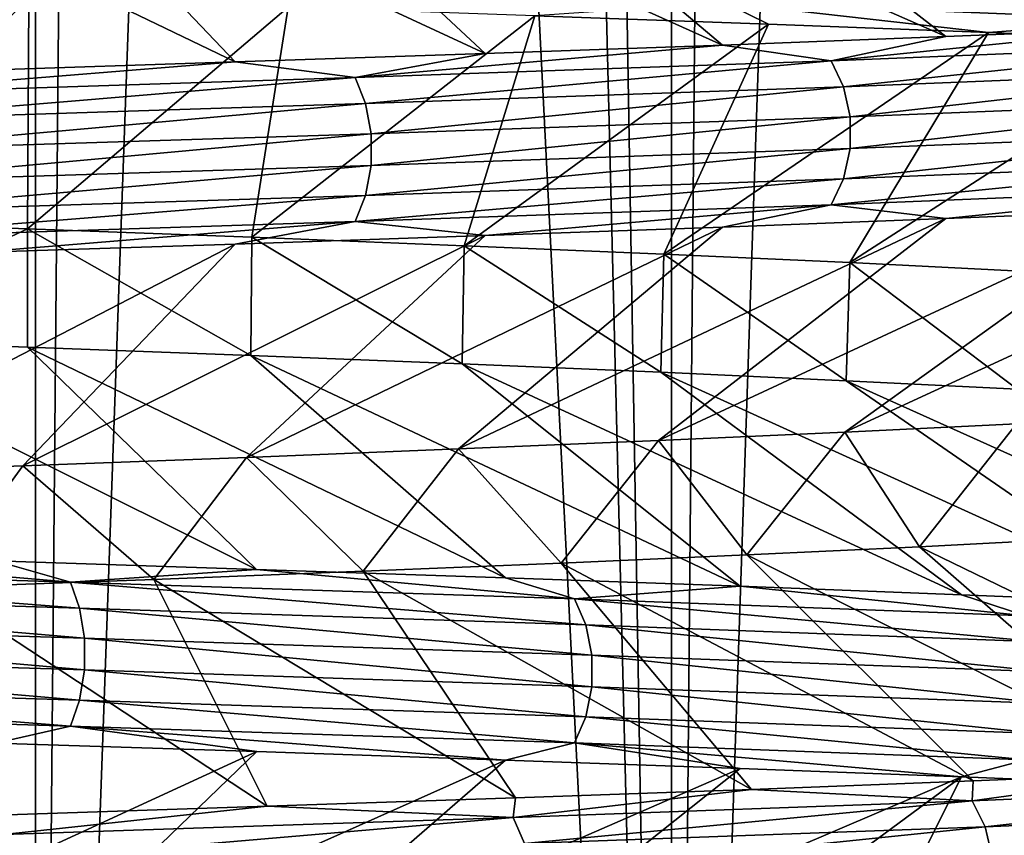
# Model space of a CAD drawing. Header units: metres. Extents: x -206 to 75, y -104 to 104.
# Tile 543 of 656: x 5.01 to 7.41, y -92.62 to -90.64. Entities that reach past the tile are written whole.
import ezdxf

# ---------------------------------------------------------------- set-up
doc = ezdxf.new("R2010")
doc.units = ezdxf.units.M
doc.layers.add('solid_01_1-CONSUMER_THERM_B_125288', color=7, linetype='CONTINUOUS')

msp = doc.modelspace()

# ---------------------------------------------------------------- linework, layer by layer
at = {"layer": 'solid_01_1-CONSUMER_THERM_B_125288'}
for points in [[(8.036856, -66.348877, 34.97134), (7.334792, -66.367813, 35.474552), (8.0356, -97, 34.972301)], [(7.334792, -66.367813, 35.474552), (6.601379, -66.386627, 35.93074), (8.0356, -97, 34.972301)], [(5.840027, -66.405388, 36.337826), (5.052959, -66.424324, 36.694572), (6.599861, -97, 35.931606)], [(6.601379, -66.386627, 35.93074), (5.840027, -66.405388, 36.337826), (6.599861, -97, 35.931606)], [(6.601379, -66.386627, 35.93074), (6.599861, -97, 35.931606), (8.0356, -97, 34.972301)], [(5.052959, -66.424324, 36.694572), (4.244294, -66.443359, 36.999039), (5.051363, -97, 36.695225)], [(5.052959, -66.424324, 36.694572), (5.051363, -97, 36.695225), (6.599861, -97, 35.931606)], [(4.244294, -66.443359, 36.999039), (3.417551, -66.462318, 37.249916), (5.051363, -97, 36.695225)], [(3.417551, -66.462318, 37.249916), (3.416506, -97, 37.250195), (5.051363, -97, 36.695225)], [(4.503291, -67.545586, 12.091924), (5.051296, -97, 12.304746), (3.416415, -97, 11.74978)], [(4.503291, -67.545586, 12.091924), (5.313622, -67.564568, 12.41673), (5.051296, -97, 12.304746)], [(5.313622, -67.564568, 12.41673), (6.100586, -67.583588, 12.794324), (5.051296, -97, 12.304746)], [(6.100586, -67.583588, 12.794324), (6.599802, -97, 13.068362), (5.051296, -97, 12.304746)], [(6.100586, -67.583588, 12.794324), (6.861451, -67.602783, 13.223454), (6.599802, -97, 13.068362)], [(6.861451, -67.602783, 13.223454), (7.592083, -67.622009, 13.701839), (6.599802, -97, 13.068362)], [(7.592083, -67.622009, 13.701839), (8.035554, -97, 14.027665), (6.599802, -97, 13.068362)], [(6.081477, -90.156128, 31.536024), (6.568399, -90.135399, 31.083778), (7.267878, -90.67836, 31.855221)], [(6.568399, -90.135399, 31.083778), (7.022005, -90.114586, 30.59766), (7.773745, -90.657692, 31.318708)], [(6.568399, -90.135399, 31.083778), (7.773745, -90.657692, 31.318708), (7.267878, -90.67836, 31.855221)], [(7.022005, -90.114586, 30.59766), (8.238199, -90.637154, 30.749733), (7.773745, -90.657692, 31.318708)], [(5.564838, -90.176659, 31.951347), (6.081477, -90.156128, 31.536024), (6.724078, -90.699028, 32.355305)], [(6.081477, -90.156128, 31.536024), (7.267878, -90.67836, 31.855221), (6.724078, -90.699028, 32.355305)], [(5.021102, -90.197037, 32.32806), (5.564838, -90.176659, 31.951347), (6.14607, -90.719635, 32.815449)], [(5.564838, -90.176659, 31.951347), (6.724078, -90.699028, 32.355305), (6.14607, -90.719635, 32.815449)], [(4.45244, -90.217484, 32.664913), (5.021102, -90.197037, 32.32806), (5.537789, -90.740166, 33.232597)], [(5.021102, -90.197037, 32.32806), (6.14607, -90.719635, 32.815449), (5.537789, -90.740166, 33.232597)], [(4.45244, -90.217484, 32.664913), (5.537789, -90.740166, 33.232597), (4.90354, -90.760666, 33.603996)], [(6.759761, -90.533073, 16.534431), (6.730558, -90.596413, 16.568844), (7.783233, -90.637344, 17.5998)], [(7.817004, -90.574005, 17.569862), (6.759761, -90.533073, 16.534431), (7.783233, -90.637344, 17.5998)], [(5.035302, -90.586273, 15.468644), (4.377266, -90.565628, 15.132026), (4.461057, -91.125389, 16.339794)], [(5.035302, -90.586273, 15.468644), (4.461057, -91.125389, 16.339794), (5.032388, -91.146156, 16.67919)], [(5.666803, -90.606949, 15.850674), (5.035302, -90.586273, 15.468644), (5.032388, -91.146156, 16.67919)], [(5.666803, -90.606949, 15.850674), (5.032388, -91.146156, 16.67919), (5.578064, -91.166939, 17.058548)], [(6.267322, -90.627548, 16.27515), (5.666803, -90.606949, 15.850674), (5.578064, -91.166939, 17.058548)], [(6.730558, -90.596413, 16.568844), (6.267322, -90.627548, 16.27515), (6.835666, -90.648048, 16.741188)], [(6.730558, -90.596413, 16.568844), (6.835666, -90.648048, 16.741188), (7.371068, -90.668579, 17.24822)], [(7.783233, -90.637344, 17.5998), (6.730558, -90.596413, 16.568844), (7.371068, -90.668579, 17.24822)], [(6.267322, -90.627548, 16.27515), (5.578064, -91.166939, 17.058548), (6.095162, -91.187538, 17.475828)], [(6.835666, -90.648048, 16.741188), (6.267322, -90.627548, 16.27515), (6.095162, -91.187538, 17.475828)], [(7.783233, -90.637344, 17.5998), (7.371068, -90.668579, 17.24822), (7.86998, -90.689178, 17.793108)], [(6.835666, -90.648048, 16.741188), (6.095162, -91.187538, 17.475828), (6.581365, -91.208023, 17.929182)], [(7.371068, -90.668579, 17.24822), (6.835666, -90.648048, 16.741188), (6.581365, -91.208023, 17.929182)], [(6.988365, -90.737198, 32.204575), (7.267878, -90.67836, 31.855221), (7.773745, -90.657692, 31.318708)], [(6.988365, -90.737198, 32.204575), (7.773745, -90.657692, 31.318708), (8.00732, -90.696266, 31.14027)], [(7.371068, -90.668579, 17.24822), (6.581365, -91.208023, 17.929182), (7.033721, -91.228569, 18.415859)], [(6.988365, -90.737198, 32.204575), (6.724078, -90.699028, 32.355305), (7.267878, -90.67836, 31.855221)], [(7.86998, -90.689178, 17.793108), (7.371068, -90.668579, 17.24822), (7.033721, -91.228569, 18.415859)], [(5.82973, -90.778137, 33.115013), (6.14607, -90.719635, 32.815449), (6.724078, -90.699028, 32.355305)], [(5.82973, -90.778137, 33.115013), (6.724078, -90.699028, 32.355305), (6.988365, -90.737198, 32.204575)], [(6.988365, -90.737198, 32.204575), (8.00732, -90.696266, 31.14027), (7.018622, -90.800606, 32.23793)], [(8.00732, -90.696266, 31.14027), (8.04199, -90.759674, 31.169022), (7.018622, -90.800606, 32.23793)], [(7.86998, -90.689178, 17.793108), (7.033721, -91.228569, 18.415859), (7.449115, -91.249214, 18.932175)], [(5.82973, -90.778137, 33.115013), (5.537789, -90.740166, 33.232597), (6.14607, -90.719635, 32.815449)], [(4.554216, -90.819069, 33.852383), (4.90354, -90.760666, 33.603996), (5.537789, -90.740166, 33.232597)], [(4.554216, -90.819069, 33.852383), (5.537789, -90.740166, 33.232597), (5.82973, -90.778137, 33.115013)], [(5.82973, -90.778137, 33.115013), (6.988365, -90.737198, 32.204575), (5.854971, -90.841545, 33.152313)], [(6.988365, -90.737198, 32.204575), (7.018622, -90.800606, 32.23793), (5.854971, -90.841545, 33.152313)], [(7.018622, -90.800606, 32.23793), (8.04199, -90.759674, 31.169022), (7.034957, -90.874069, 32.255939)], [(8.04199, -90.759674, 31.169022), (8.060706, -90.83313, 31.184544), (7.034957, -90.874069, 32.255939)], [(4.554216, -90.819069, 33.852383), (5.82973, -90.778137, 33.115013), (4.573935, -90.882477, 33.892876)], [(5.82973, -90.778137, 33.115013), (5.854971, -90.841545, 33.152313), (4.573935, -90.882477, 33.892876)], [(5.854971, -90.841545, 33.152313), (7.018622, -90.800606, 32.23793), (5.868598, -90.915001, 33.172451)], [(7.018622, -90.800606, 32.23793), (7.034957, -90.874069, 32.255939), (5.868598, -90.915001, 33.172451)], [(4.573935, -90.882477, 33.892876), (5.854971, -90.841545, 33.152313), (4.584579, -90.95594, 33.914734)], [(5.854971, -90.841545, 33.152313), (5.868598, -90.915001, 33.172451), (4.584579, -90.95594, 33.914734)], [(8.060706, -90.83313, 31.184544), (8.060657, -90.909935, 31.184504), (7.034913, -90.950874, 32.255894)], [(7.034957, -90.874069, 32.255939), (8.060706, -90.83313, 31.184544), (7.034913, -90.950874, 32.255894)], [(7.034957, -90.874069, 32.255939), (7.034913, -90.950874, 32.255894), (5.86856, -90.991806, 33.172398)], [(5.868598, -90.915001, 33.172451), (7.034957, -90.874069, 32.255939), (5.86856, -90.991806, 33.172398)], [(5.868598, -90.915001, 33.172451), (5.86856, -90.991806, 33.172398), (4.58455, -91.032745, 33.91468)], [(4.584579, -90.95594, 33.914734), (5.868598, -90.915001, 33.172451), (4.58455, -91.032745, 33.91468)], [(8.060657, -90.909935, 31.184504), (8.041852, -90.98336, 31.168911), (7.018501, -91.0243, 32.237804)], [(7.034913, -90.950874, 32.255894), (8.060657, -90.909935, 31.184504), (7.018501, -91.0243, 32.237804)], [(7.034913, -90.950874, 32.255894), (7.018501, -91.0243, 32.237804), (5.854869, -91.065231, 33.152168)], [(5.86856, -90.991806, 33.172398), (7.034913, -90.950874, 32.255894), (5.854869, -91.065231, 33.152168)], [(5.86856, -90.991806, 33.172398), (5.854869, -91.065231, 33.152168), (4.573854, -91.106171, 33.892715)], [(4.58455, -91.032745, 33.91468), (5.86856, -90.991806, 33.172398), (4.573854, -91.106171, 33.892715)], [(8.041852, -90.98336, 31.168911), (8.007111, -91.046707, 31.1401), (6.988181, -91.087639, 32.204376)], [(7.018501, -91.0243, 32.237804), (8.041852, -90.98336, 31.168911), (6.988181, -91.087639, 32.204376)], [(7.018501, -91.0243, 32.237804), (6.988181, -91.087639, 32.204376), (5.829576, -91.128578, 33.114788)], [(5.854869, -91.065231, 33.152168), (7.018501, -91.0243, 32.237804), (5.829576, -91.128578, 33.114788)], [(6.988181, -91.087639, 32.204376), (8.007111, -91.046707, 31.1401), (7.267892, -91.121521, 31.855207)], [(8.007111, -91.046707, 31.1401), (7.773752, -91.100998, 31.318703), (7.267892, -91.121521, 31.855207)], [(5.854869, -91.065231, 33.152168), (5.829576, -91.128578, 33.114788), (4.554095, -91.16951, 33.852139)], [(4.573854, -91.106171, 33.892715), (5.854869, -91.065231, 33.152168), (4.554095, -91.16951, 33.852139)], [(5.829576, -91.128578, 33.114788), (6.988181, -91.087639, 32.204376), (6.146095, -91.162781, 32.81543)], [(6.988181, -91.087639, 32.204376), (6.724108, -91.142113, 32.355278), (6.146095, -91.162781, 32.81543)], [(6.988181, -91.087639, 32.204376), (7.267892, -91.121521, 31.855207), (6.724108, -91.142113, 32.355278)], [(8.238208, -91.080505, 30.74972), (7.439611, -91.620605, 30.080519), (7.022099, -91.64122, 30.597551)], [(7.773752, -91.100998, 31.318703), (8.238208, -91.080505, 30.74972), (7.022099, -91.64122, 30.597551)], [(7.773752, -91.100998, 31.318703), (7.022099, -91.64122, 30.597551), (6.568505, -91.661705, 31.083672)], [(7.267892, -91.121521, 31.855207), (7.773752, -91.100998, 31.318703), (6.568505, -91.661705, 31.083672)], [(4.4626, -91.413597, 16.340637), (5.032388, -91.146156, 16.67919), (4.461057, -91.125389, 16.339794)], [(4.554095, -91.16951, 33.852139), (5.829576, -91.128578, 33.114788), (4.903551, -91.204018, 33.603992)], [(5.829576, -91.128578, 33.114788), (5.537801, -91.183456, 33.23259), (4.903551, -91.204018, 33.603992)], [(5.829576, -91.128578, 33.114788), (6.146095, -91.162781, 32.81543), (5.537801, -91.183456, 33.23259)], [(6.724108, -91.142113, 32.355278), (6.0816, -91.682243, 31.535919), (5.564975, -91.702888, 31.951244)], [(6.146095, -91.162781, 32.81543), (6.724108, -91.142113, 32.355278), (5.564975, -91.702888, 31.951244)], [(7.267892, -91.121521, 31.855207), (6.568505, -91.661705, 31.083672), (6.0816, -91.682243, 31.535919)], [(6.724108, -91.142113, 32.355278), (7.267892, -91.121521, 31.855207), (6.0816, -91.682243, 31.535919)], [(5.032423, -91.434082, 16.679213), (5.032388, -91.146156, 16.67919), (4.4626, -91.413597, 16.340637)], [(6.146095, -91.162781, 32.81543), (5.564975, -91.702888, 31.951244), (5.021246, -91.723595, 32.327969)], [(5.537801, -91.183456, 33.23259), (6.146095, -91.162781, 32.81543), (5.021246, -91.723595, 32.327969)], [(5.575497, -91.45446, 17.056625), (5.578064, -91.166939, 17.058548), (5.032388, -91.146156, 16.67919)], [(5.575497, -91.45446, 17.056625), (5.032388, -91.146156, 16.67919), (5.032423, -91.434082, 16.679213)], [(6.089883, -91.474953, 17.471251), (5.578064, -91.166939, 17.058548), (5.575497, -91.45446, 17.056625)], [(6.089883, -91.474953, 17.471251), (6.095162, -91.187538, 17.475828), (5.578064, -91.166939, 17.058548)], [(5.537801, -91.183456, 33.23259), (5.021246, -91.723595, 32.327969), (4.45258, -91.744194, 32.664833)], [(4.903551, -91.204018, 33.603992), (5.537801, -91.183456, 33.23259), (4.45258, -91.744194, 32.664833)], [(6.573635, -91.495628, 17.92145), (6.095162, -91.187538, 17.475828), (6.089883, -91.474953, 17.471251)], [(6.573635, -91.495628, 17.92145), (6.581365, -91.208023, 17.929182), (6.095162, -91.187538, 17.475828)], [(7.024835, -91.516304, 18.405602), (6.581365, -91.208023, 17.929182), (6.573635, -91.495628, 17.92145)], [(7.024835, -91.516304, 18.405602), (7.033721, -91.228569, 18.415859), (6.581365, -91.208023, 17.929182)], [(7.441504, -91.536888, 18.922007), (7.033721, -91.228569, 18.415859), (7.024835, -91.516304, 18.405602)], [(7.441504, -91.536888, 18.922007), (7.449115, -91.249214, 18.932175), (7.033721, -91.228569, 18.415859)], [(4.4626, -91.413597, 16.340637), (4.954352, -91.95488, 15.42402), (5.590057, -91.975471, 15.80098)], [(5.032423, -91.434082, 16.679213), (4.4626, -91.413597, 16.340637), (5.590057, -91.975471, 15.80098)], [(5.032423, -91.434082, 16.679213), (5.590057, -91.975471, 15.80098), (6.19543, -91.995979, 16.220942)], [(5.575497, -91.45446, 17.056625), (5.032423, -91.434082, 16.679213), (6.19543, -91.995979, 16.220942)], [(5.575497, -91.45446, 17.056625), (6.19543, -91.995979, 16.220942), (6.767077, -92.016472, 16.6812)], [(6.089883, -91.474953, 17.471251), (5.575497, -91.45446, 17.056625), (6.767077, -92.016472, 16.6812)], [(6.089883, -91.474953, 17.471251), (6.767077, -92.016472, 16.6812), (7.305901, -92.037102, 17.182451)], [(6.573635, -91.495628, 17.92145), (6.089883, -91.474953, 17.471251), (7.305901, -92.037102, 17.182451)], [(6.573635, -91.495628, 17.92145), (7.305901, -92.037102, 17.182451), (7.809667, -92.057785, 17.722952)], [(7.024835, -91.516304, 18.405602), (6.573635, -91.495628, 17.92145), (7.809667, -92.057785, 17.722952)], [(7.024835, -91.516304, 18.405602), (7.809667, -92.057785, 17.722952), (8.273729, -92.078415, 18.297958)], [(7.441504, -91.536888, 18.922007), (7.024835, -91.516304, 18.405602), (8.273729, -92.078415, 18.297958)], [(7.203832, -91.920052, 30.381735), (7.022099, -91.64122, 30.597551), (7.439611, -91.620605, 30.080519)], [(7.203832, -91.920052, 30.381735), (7.439611, -91.620605, 30.080519), (7.590034, -91.90036, 29.87414)], [(6.783386, -91.939972, 30.862049), (6.568505, -91.661705, 31.083672), (7.022099, -91.64122, 30.597551)], [(6.783386, -91.939972, 30.862049), (7.022099, -91.64122, 30.597551), (7.203832, -91.920052, 30.381735)], [(6.331362, -91.959938, 31.312037), (6.0816, -91.682243, 31.535919), (6.568505, -91.661705, 31.083672)], [(6.331362, -91.959938, 31.312037), (6.568505, -91.661705, 31.083672), (6.783386, -91.939972, 30.862049)], [(5.84926, -91.97982, 31.730225), (5.564975, -91.702888, 31.951244), (6.0816, -91.682243, 31.535919)], [(5.84926, -91.97982, 31.730225), (6.0816, -91.682243, 31.535919), (6.331362, -91.959938, 31.312037)], [(5.339633, -91.999557, 32.114349), (5.021246, -91.723595, 32.327969), (5.564975, -91.702888, 31.951244)], [(5.339633, -91.999557, 32.114349), (5.564975, -91.702888, 31.951244), (5.84926, -91.97982, 31.730225)], [(4.805151, -92.019203, 32.462444), (4.45258, -91.744194, 32.664833), (5.021246, -91.723595, 32.327969)], [(4.805151, -92.019203, 32.462444), (5.021246, -91.723595, 32.327969), (5.339633, -91.999557, 32.114349)], [(8.292605, -92.448929, 30.677267), (7.203832, -91.920052, 30.381735), (7.590034, -91.90036, 29.87414)], [(7.833345, -92.469414, 31.25024), (6.783386, -91.939972, 30.862049), (7.203832, -91.920052, 30.381735)], [(8.292605, -92.448929, 30.677267), (7.833345, -92.469414, 31.25024), (7.203832, -91.920052, 30.381735)], [(5.136878, -92.006203, 15.455114), (4.293659, -91.934219, 15.093355), (3.807387, -91.965271, 14.819683)], [(5.136878, -92.006203, 15.455114), (4.954352, -91.95488, 15.42402), (4.293659, -91.934219, 15.093355)], [(5.136878, -92.006203, 15.455114), (5.590057, -91.975471, 15.80098), (4.954352, -91.95488, 15.42402)], [(7.333738, -92.490021, 31.789677), (6.331362, -91.959938, 31.312037), (6.783386, -91.939972, 30.862049)], [(7.833345, -92.469414, 31.25024), (7.333738, -92.490021, 31.789677), (6.783386, -91.939972, 30.862049)], [(5.136878, -92.006203, 15.455114), (3.807387, -91.965271, 14.819683), (5.159118, -92.069611, 15.415952)], [(3.807387, -91.965271, 14.819683), (3.823872, -92.028679, 14.77777), (5.159118, -92.069611, 15.415952)], [(6.363694, -92.047142, 16.271179), (5.590057, -91.975471, 15.80098), (5.136878, -92.006203, 15.455114)], [(6.220447, -92.531349, 32.759884), (5.339633, -91.999557, 32.114349), (5.84926, -91.97982, 31.730225)], [(6.363694, -92.047142, 16.271179), (6.19543, -91.995979, 16.220942), (5.590057, -91.975471, 15.80098)], [(6.79453, -92.510712, 32.294468), (5.84926, -91.97982, 31.730225), (6.331362, -91.959938, 31.312037)], [(6.79453, -92.510712, 32.294468), (6.220447, -92.531349, 32.759884), (5.84926, -91.97982, 31.730225)], [(7.333738, -92.490021, 31.789677), (6.79453, -92.510712, 32.294468), (6.331362, -91.959938, 31.312037)], [(5.615354, -92.551903, 33.182812), (4.805151, -92.019203, 32.462444), (5.339633, -91.999557, 32.114349)], [(6.220447, -92.531349, 32.759884), (5.615354, -92.551903, 33.182812), (5.339633, -91.999557, 32.114349)], [(6.363694, -92.047142, 16.271179), (6.767077, -92.016472, 16.6812), (6.19543, -91.995979, 16.220942)], [(5.159118, -92.069611, 15.415952), (3.823872, -92.028679, 14.77777), (5.171126, -92.143074, 15.394811)], [(3.823872, -92.028679, 14.77777), (3.832772, -92.102135, 14.755143), (5.171126, -92.143074, 15.394811)], [(5.615354, -92.551903, 33.182812), (4.98376, -92.572403, 33.560329), (4.805151, -92.019203, 32.462444)], [(6.363694, -92.047142, 16.271179), (5.136878, -92.006203, 15.455114), (6.391246, -92.11055, 16.23555)], [(5.136878, -92.006203, 15.455114), (5.159118, -92.069611, 15.415952), (6.391246, -92.11055, 16.23555)], [(7.462146, -92.088074, 17.253086), (6.767077, -92.016472, 16.6812), (6.363694, -92.047142, 16.271179)], [(7.462146, -92.088074, 17.253086), (7.305901, -92.037102, 17.182451), (6.767077, -92.016472, 16.6812)], [(7.462146, -92.088074, 17.253086), (6.363694, -92.047142, 16.271179), (7.494454, -92.151482, 17.221708)], [(6.363694, -92.047142, 16.271179), (6.391246, -92.11055, 16.23555), (7.494454, -92.151482, 17.221708)], [(7.462146, -92.088074, 17.253086), (7.809667, -92.057785, 17.722952), (7.305901, -92.037102, 17.182451)], [(6.391246, -92.11055, 16.23555), (5.159118, -92.069611, 15.415952), (6.406122, -92.184006, 16.216316)], [(5.159118, -92.069611, 15.415952), (5.171126, -92.143074, 15.394811), (6.406122, -92.184006, 16.216316)], [(3.832772, -92.102135, 14.755143), (3.832751, -92.17894, 14.755203), (5.171097, -92.219879, 15.394867)], [(5.171126, -92.143074, 15.394811), (3.832772, -92.102135, 14.755143), (5.171097, -92.219879, 15.394867)], [(7.494454, -92.151482, 17.221708), (6.391246, -92.11055, 16.23555), (7.511898, -92.224945, 17.204769)], [(6.391246, -92.11055, 16.23555), (6.406122, -92.184006, 16.216316), (7.511898, -92.224945, 17.204769)], [(5.171126, -92.143074, 15.394811), (5.171097, -92.219879, 15.394867), (6.406085, -92.260811, 16.216368)], [(6.406122, -92.184006, 16.216316), (5.171126, -92.143074, 15.394811), (6.406085, -92.260811, 16.216368)], [(3.832751, -92.17894, 14.755203), (3.823811, -92.252365, 14.777936), (5.159035, -92.293304, 15.416108)], [(5.171097, -92.219879, 15.394867), (3.832751, -92.17894, 14.755203), (5.159035, -92.293304, 15.416108)], [(6.406122, -92.184006, 16.216316), (6.406085, -92.260811, 16.216368), (7.511854, -92.30175, 17.204815)], [(7.511898, -92.224945, 17.204769), (6.406122, -92.184006, 16.216316), (7.511854, -92.30175, 17.204815)], [(5.171097, -92.219879, 15.394867), (5.159035, -92.293304, 15.416108), (6.391142, -92.334236, 16.235693)], [(6.406085, -92.260811, 16.216368), (5.171097, -92.219879, 15.394867), (6.391142, -92.334236, 16.235693)], [(3.823811, -92.252365, 14.777936), (3.807292, -92.315712, 14.819937), (5.136747, -92.356644, 15.455352)], [(5.159035, -92.293304, 15.416108), (3.823811, -92.252365, 14.777936), (5.136747, -92.356644, 15.455352)], [(6.406085, -92.260811, 16.216368), (6.391142, -92.334236, 16.235693), (7.494331, -92.375175, 17.221834)], [(7.511854, -92.30175, 17.204815), (6.406085, -92.260811, 16.216368), (7.494331, -92.375175, 17.221834)], [(5.159035, -92.293304, 15.416108), (5.136747, -92.356644, 15.455352), (6.363531, -92.397583, 16.271397)], [(6.391142, -92.334236, 16.235693), (5.159035, -92.293304, 15.416108), (6.363531, -92.397583, 16.271397)], [(5.136747, -92.356644, 15.455352), (3.807292, -92.315712, 14.819937), (4.95437, -92.397972, 15.424029)], [(6.391142, -92.334236, 16.235693), (6.363531, -92.397583, 16.271397), (7.461954, -92.438515, 17.253277)], [(7.494331, -92.375175, 17.221834), (6.391142, -92.334236, 16.235693), (7.461954, -92.438515, 17.253277)], [(5.136747, -92.356644, 15.455352), (4.95437, -92.397972, 15.424029), (5.59008, -92.418655, 15.800995)], [(5.136747, -92.356644, 15.455352), (5.59008, -92.418655, 15.800995), (6.195458, -92.439308, 16.220963)], [(6.363531, -92.397583, 16.271397), (5.136747, -92.356644, 15.455352), (6.195458, -92.439308, 16.220963)], [(4.45861, -92.939575, 16.338457), (5.59008, -92.418655, 15.800995), (4.95437, -92.397972, 15.424029)], [(6.363531, -92.397583, 16.271397), (6.195458, -92.439308, 16.220963), (6.767101, -92.459816, 16.681221)], [(6.363531, -92.397583, 16.271397), (6.767101, -92.459816, 16.681221), (7.305912, -92.480301, 17.182461)], [(7.461954, -92.438515, 17.253277), (6.363531, -92.397583, 16.271397), (7.305912, -92.480301, 17.182461)], [(4.45861, -92.939575, 16.338457), (5.028888, -92.960266, 16.676939), (5.59008, -92.418655, 15.800995)], [(5.028888, -92.960266, 16.676939), (6.195458, -92.439308, 16.220963), (5.59008, -92.418655, 15.800995)], [(5.028888, -92.960266, 16.676939), (5.572394, -92.98098, 17.054302), (6.195458, -92.439308, 16.220963)], [(5.572394, -92.98098, 17.054302), (6.767101, -92.459816, 16.681221), (6.195458, -92.439308, 16.220963)], [(5.572394, -92.98098, 17.054302), (6.087196, -93.001534, 17.468924), (6.767101, -92.459816, 16.681221)], [(6.087196, -93.001534, 17.468924), (7.305912, -92.480301, 17.182461), (6.767101, -92.459816, 16.681221)], [(7.461954, -92.438515, 17.253277), (7.305912, -92.480301, 17.182461), (7.80966, -92.500885, 17.722942)], [(6.087196, -93.001534, 17.468924), (6.571347, -93.021912, 17.919165), (7.305912, -92.480301, 17.182461)], [(6.571347, -93.021912, 17.919165), (7.022919, -93.042351, 18.403395), (7.305912, -92.480301, 17.182461)], [(7.022919, -93.042351, 18.403395), (7.80966, -92.500885, 17.722942), (7.305912, -92.480301, 17.182461)], [(7.331254, -92.538368, 31.879417), (7.333738, -92.490021, 31.789677), (7.833345, -92.469414, 31.25024)], [(7.331254, -92.538368, 31.879417), (7.833345, -92.469414, 31.25024), (8.300504, -92.497429, 30.76981)], [(7.331254, -92.538368, 31.879417), (6.79453, -92.510712, 32.294468), (7.333738, -92.490021, 31.789677)], [(7.022919, -93.042351, 18.403395), (7.43993, -93.062988, 18.919907), (7.80966, -92.500885, 17.722942)], [(7.331254, -92.538368, 31.879417), (8.300504, -92.497429, 30.76981), (7.362996, -92.601776, 31.911367)], [(8.300504, -92.497429, 30.76981), (8.336443, -92.560837, 30.796955), (7.362996, -92.601776, 31.911367)], [(6.214801, -92.5793, 32.841129), (5.615354, -92.551903, 33.182812), (6.220447, -92.531349, 32.759884)], [(6.214801, -92.5793, 32.841129), (6.220447, -92.531349, 32.759884), (6.79453, -92.510712, 32.294468)], [(6.214801, -92.5793, 32.841129), (6.79453, -92.510712, 32.294468), (7.331254, -92.538368, 31.879417)], [(4.974231, -92.620239, 33.636074), (4.98376, -92.572403, 33.560329), (5.615354, -92.551903, 33.182812)], [(4.974231, -92.620239, 33.636074), (5.615354, -92.551903, 33.182812), (6.214801, -92.5793, 32.841129)], [(6.214801, -92.5793, 32.841129), (7.331254, -92.538368, 31.879417), (6.241709, -92.642708, 32.877243)], [(7.331254, -92.538368, 31.879417), (7.362996, -92.601776, 31.911367), (6.241709, -92.642708, 32.877243)], [(4.974231, -92.620239, 33.636074), (6.214801, -92.5793, 32.841129), (4.995768, -92.683647, 33.675629)], [(6.214801, -92.5793, 32.841129), (6.241709, -92.642708, 32.877243), (4.995768, -92.683647, 33.675629)], [(7.362996, -92.601776, 31.911367), (8.336443, -92.560837, 30.796955), (7.380132, -92.67524, 31.928617)], [(8.336443, -92.560837, 30.796955), (8.355844, -92.6343, 30.811611), (7.380132, -92.67524, 31.928617)], [(6.241709, -92.642708, 32.877243), (7.362996, -92.601776, 31.911367), (6.256235, -92.716171, 32.896744)], [(7.362996, -92.601776, 31.911367), (7.380132, -92.67524, 31.928617), (6.256235, -92.716171, 32.896744)]]:
    msp.add_3dface(points, dxfattribs=at)

doc.saveas('drawing.dxf')
